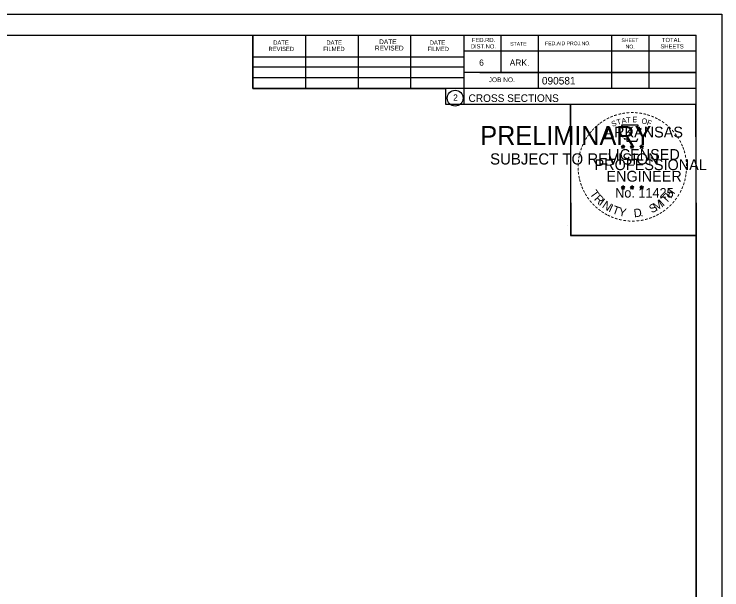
# Model space of a CAD drawing. Extents: x 1322838 to 1324533, y 339903 to 351025.
# Drawn here: x 1323735.4 to 1323866.6, y 350491.9 to 350598.6 of the extents above; entities that cross this region are included whole.
import ezdxf

# ---------------------------------------------------------------- set-up
doc = ezdxf.new("R2010")
doc.units = 0
doc.layers.add('R_No Plot', color=7, linetype='Continuous')

msp = doc.modelspace()

# ---------------------------------------------------------------- linework, layer by layer
at = {"layer": 'R_No Plot'}
for p, q in [((1323533.31, 350598.6), (1323866.65, 350598.6)), ((1323545.72, 350594.71), (1323861.9, 350594.71)), ((1323779.64, 350584.83), (1323779.64, 350594.71)), ((1323789.5, 350584.83), (1323789.5, 350594.51)), ((1323799.26, 350584.83), (1323799.26, 350594.51)), ((1323808.94, 350584.83), (1323808.94, 350594.51)), ((1323818.8, 350594.71), (1323818.8, 350581.91)), ((1323825.64, 350594.71), (1323825.64, 350587.77)), ((1323832.58, 350594.71), (1323832.58, 350584.83)), ((1323846.16, 350594.71), (1323846.16, 350584.83)), ((1323853.1, 350594.71), (1323853.1, 350584.83)), ((1323861.9, 350389.25), (1323861.9, 350594.71)), ((1323861.9, 350591.77), (1323818.8, 350591.77)), ((1323861.9, 350591.79), (1323861.9, 350591.79)), ((1323779.64, 350590.69), (1323818.8, 350590.69)), ((1323779.64, 350588.83), (1323818.8, 350588.83)), ((1323861.9, 350587.77), (1323818.8, 350587.77)), ((1323821.76, 350587.77), (1323861.9, 350587.77)), ((1323779.64, 350584.83), (1323779.64, 350586.89)), ((1323779.64, 350586.89), (1323818.8, 350586.89)), ((1323861.9, 350584.83), (1323779.64, 350584.83)), ((1323818.8, 350581.91), (1323861.9, 350581.91)), ((1323847.98, 350574.16), (1323848.33, 350574.05)), ((1323847.98, 350574.16), (1323848.23, 350574.12)), ((1323847.98, 350574.16), (1323848.22, 350574.04)), ((1323848.33, 350574.42), (1323848.29, 350574.16)), ((1323848.33, 350574.05), (1323848.33, 350574.42)), ((1323848.33, 350574.42), (1323848.38, 350574.17)), ((1323848.68, 350574.16), (1323848.33, 350574.05)), ((1323848.68, 350574.16), (1323848.39, 350574.11)), ((1323848.68, 350574.16), (1323848.47, 350574.06)), ((1323849.65, 350574.16), (1323850, 350574.05)), ((1323849.65, 350574.16), (1323849.9, 350574.12)), ((1323849.65, 350574.16), (1323849.89, 350574.04)), ((1323850, 350574.42), (1323849.96, 350574.16)), ((1323850, 350574.05), (1323850, 350574.42)), ((1323850, 350574.42), (1323850.05, 350574.17)), ((1323850.35, 350574.16), (1323850, 350574.05)), ((1323850.35, 350574.16), (1323850.06, 350574.11)), ((1323850.35, 350574.16), (1323850.14, 350574.06)), ((1323851.41, 350574.15), (1323851.76, 350574.04)), ((1323851.41, 350574.15), (1323851.67, 350574.1)), ((1323851.41, 350574.15), (1323851.65, 350574.03)), ((1323851.76, 350574.4), (1323851.72, 350574.15)), ((1323851.76, 350574.04), (1323851.76, 350574.4)), ((1323851.76, 350574.4), (1323851.81, 350574.15)), ((1323852.11, 350574.15), (1323851.76, 350574.04)), ((1323852.11, 350574.15), (1323851.82, 350574.1)), ((1323852.11, 350574.15), (1323851.91, 350574.05)), ((1323848.11, 350573.75), (1323848.33, 350574.05)), ((1323848.11, 350573.75), (1323848.24, 350574)), ((1323848.11, 350573.75), (1323848.33, 350573.97)), ((1323848.54, 350573.75), (1323848.33, 350574.05)), ((1323848.54, 350573.75), (1323848.33, 350573.97)), ((1323848.54, 350573.75), (1323848.41, 350574.04)), ((1323849.78, 350573.75), (1323850, 350574.05)), ((1323849.78, 350573.75), (1323849.91, 350574)), ((1323849.78, 350573.75), (1323850, 350573.97)), ((1323850.21, 350573.75), (1323850, 350574.05)), ((1323850.21, 350573.75), (1323850, 350573.97)), ((1323850.21, 350573.75), (1323850.08, 350574.04)), ((1323851.55, 350573.74), (1323851.76, 350574.04)), ((1323851.55, 350573.74), (1323851.67, 350573.99)), ((1323851.55, 350573.74), (1323851.76, 350573.96)), ((1323851.98, 350573.74), (1323851.76, 350574.04)), ((1323851.98, 350573.74), (1323851.76, 350573.96)), ((1323851.98, 350573.74), (1323851.84, 350574.03)), ((1323847.98, 350566.59), (1323848.33, 350566.48)), ((1323847.98, 350566.59), (1323848.23, 350566.54)), ((1323847.98, 350566.59), (1323848.21, 350566.47)), ((1323848.11, 350566.18), (1323848.33, 350566.48)), ((1323848.11, 350566.18), (1323848.24, 350566.42)), ((1323848.11, 350566.18), (1323848.32, 350566.4)), ((1323848.33, 350566.84), (1323848.28, 350566.59)), ((1323848.54, 350566.18), (1323848.32, 350566.39)), ((1323848.33, 350566.48), (1323848.33, 350566.84)), ((1323848.33, 350566.84), (1323848.37, 350566.59)), ((1323848.67, 350566.59), (1323848.33, 350566.48)), ((1323848.54, 350566.18), (1323848.33, 350566.48)), ((1323848.67, 350566.59), (1323848.39, 350566.54)), ((1323848.54, 350566.18), (1323848.4, 350566.47)), ((1323848.67, 350566.59), (1323848.47, 350566.49)), ((1323849.65, 350566.59), (1323849.99, 350566.48)), ((1323849.65, 350566.59), (1323849.9, 350566.54)), ((1323849.65, 350566.59), (1323849.88, 350566.47)), ((1323849.78, 350566.18), (1323849.99, 350566.48)), ((1323849.78, 350566.18), (1323849.9, 350566.42)), ((1323849.78, 350566.18), (1323849.99, 350566.4)), ((1323849.99, 350566.84), (1323849.95, 350566.59)), ((1323849.99, 350566.48), (1323849.99, 350566.84)), ((1323849.99, 350566.84), (1323850.04, 350566.59)), ((1323850.34, 350566.59), (1323849.99, 350566.48)), ((1323850.21, 350566.18), (1323849.99, 350566.48)), ((1323850.21, 350566.18), (1323849.99, 350566.39)), ((1323850.34, 350566.59), (1323850.06, 350566.54)), ((1323850.21, 350566.18), (1323850.07, 350566.47)), ((1323850.34, 350566.59), (1323850.14, 350566.49)), ((1323851.41, 350566.58), (1323851.76, 350566.47)), ((1323851.41, 350566.58), (1323851.67, 350566.53)), ((1323851.41, 350566.58), (1323851.65, 350566.46)), ((1323851.55, 350566.17), (1323851.76, 350566.47)), ((1323851.55, 350566.17), (1323851.67, 350566.41)), ((1323851.55, 350566.17), (1323851.76, 350566.39)), ((1323851.76, 350566.83), (1323851.72, 350566.58)), ((1323851.76, 350566.47), (1323851.76, 350566.83)), ((1323851.76, 350566.83), (1323851.81, 350566.58)), ((1323852.11, 350566.58), (1323851.76, 350566.47)), ((1323851.97, 350566.17), (1323851.76, 350566.47)), ((1323851.97, 350566.17), (1323851.76, 350566.38)), ((1323852.11, 350566.58), (1323851.82, 350566.53)), ((1323851.97, 350566.17), (1323851.84, 350566.46)), ((1323852.11, 350566.58), (1323851.9, 350566.48)), ((1323837.93, 350559.45), (1323837.93, 350559.45))]:
    msp.add_line(p, q, dxfattribs=at)
for points in [[(1323533.31, 350598.6), (1323866.65, 350598.6), (1323866.65, 350385.26), (1323533.31, 350385.26)], [(1323779.64, 350594.71), (1323779.64, 350584.83), (1323815.37, 350584.83), (1323815.37, 350581.91), (1323838.57, 350581.91), (1323838.57, 350557.57), (1323861.9, 350557.57), (1323861.9, 350389.25), (1323545.72, 350389.25), (1323545.72, 350594.71)], [(1323838.57, 350581.91), (1323861.77, 350581.91), (1323861.9, 350557.57), (1323838.69, 350557.57)]]:
    msp.add_lwpolyline(points, close=True, dxfattribs=at)
for points in [[(1323848.02, 350578.04), (1323848.29, 350577.21)], [(1323851.53, 350577.12), (1323851.67, 350577.4), (1323850.99, 350577.38), (1323851.14, 350578.04), (1323848.02, 350578.04)], [(1323848.51, 350575.62), (1323848.51, 350575.53), (1323849.08, 350575.51), (1323849.02, 350575.04), (1323850.89, 350575.04), (1323851.09, 350575.57)], [(1323848.33, 350574.42), (1323848.54, 350573.75), (1323847.98, 350574.16), (1323848.68, 350574.16), (1323848.11, 350573.75), (1323848.33, 350574.42)], [(1323850, 350574.42), (1323850.21, 350573.75), (1323849.65, 350574.16), (1323850.35, 350574.16), (1323849.78, 350573.75), (1323850, 350574.42)], [(1323851.76, 350574.4), (1323851.98, 350573.74), (1323851.41, 350574.15), (1323852.11, 350574.15), (1323851.55, 350573.74), (1323851.76, 350574.4)], [(1323848.33, 350566.84), (1323848.54, 350566.18), (1323847.98, 350566.59), (1323848.67, 350566.59), (1323848.11, 350566.18), (1323848.33, 350566.84)], [(1323849.99, 350566.84), (1323850.21, 350566.18), (1323849.65, 350566.59), (1323850.34, 350566.59), (1323849.78, 350566.18), (1323849.99, 350566.84)], [(1323851.76, 350566.83), (1323851.97, 350566.17), (1323851.41, 350566.58), (1323852.11, 350566.58), (1323851.55, 350566.17), (1323851.76, 350566.83)]]:
    msp.add_lwpolyline(points, dxfattribs=at)
for centre, radius in [((1323817.18, 350583.04), 1.47), ((1323848.33, 350574.05), 0.172), ((1323848.33, 350574.05), 0.145), ((1323848.33, 350574.05), 0.116), ((1323848.33, 350574.05), 0.0991), ((1323848.33, 350574.05), 0.0747), ((1323850, 350574.05), 0.172), ((1323850, 350574.05), 0.145), ((1323850, 350574.05), 0.116), ((1323850, 350574.05), 0.0991), ((1323850, 350574.05), 0.0747), ((1323851.76, 350574.04), 0.172), ((1323851.76, 350574.04), 0.145), ((1323851.76, 350574.04), 0.116), ((1323851.76, 350574.04), 0.0991), ((1323848.33, 350574.05), 0.0495), ((1323848.33, 350574.05), 0.0296), ((1323850, 350574.05), 0.0495), ((1323850, 350574.05), 0.0296), ((1323851.76, 350574.04), 0.0747), ((1323851.76, 350574.04), 0.0495), ((1323851.76, 350574.04), 0.0296), ((1323848.32, 350566.48), 0.172), ((1323848.32, 350566.48), 0.145), ((1323848.32, 350566.48), 0.116), ((1323848.32, 350566.48), 0.0991), ((1323848.32, 350566.48), 0.0747), ((1323848.32, 350566.48), 0.0495), ((1323848.32, 350566.48), 0.0296), ((1323849.99, 350566.48), 0.172), ((1323849.99, 350566.48), 0.145), ((1323849.99, 350566.48), 0.116), ((1323849.99, 350566.48), 0.0991), ((1323849.99, 350566.48), 0.0747), ((1323849.99, 350566.48), 0.0495), ((1323849.99, 350566.48), 0.0296), ((1323851.76, 350566.47), 0.172), ((1323851.76, 350566.47), 0.145), ((1323851.76, 350566.47), 0.116), ((1323851.76, 350566.47), 0.0991), ((1323851.76, 350566.47), 0.0747), ((1323851.76, 350566.47), 0.0495), ((1323851.76, 350566.47), 0.0296)]:
    msp.add_circle(centre, radius, dxfattribs=at)

# ---------------------------------------------------------------- texts
for s, height, rotation, p in [('DATE', 0.879, 360, (1323803.08, 350593.05)), ('FED.RD.', 0.782, 360, (1323820.28, 350593.43)), ('SHEET', 0.684, 360, (1323848.02, 350593.43)), ('TOTAL', 0.782, 360, (1323855.54, 350593.43)), ('REVISED', 0.782, 360, (1323782.56, 350591.77)), ('DATE', 0.782, 360, (1323783.44, 350592.95)), ('FILMED', 0.782, 360, (1323792.72, 350591.77)), ('DATE', 0.782, 360, (1323793.3, 350592.95)), ('REVISED', 0.879, 360, (1323802.3, 350591.87)), ('FILMED', 0.782, 360, (1323812.06, 350591.77)), ('DATE', 0.782, 360, (1323812.46, 350592.95)), ('DIST.NO.', 0.782, 360, (1323820.08, 350592.25)), ('STATE', 0.684, 360, (1323827.4, 350592.75)), ('FED.AID PROJ.NO.', 0.684, 360, (1323833.86, 350592.85)), ('NO.', 0.684, 360, (1323848.8, 350592.25)), ('SHEETS', 0.782, 360, (1323855.26, 350592.25)), ('6', 1.17, 360, (1323821.64, 350589.03)), ('ARK.', 1.172, 360, (1323827.3, 350589.03)), ('JOB NO.', 0.879, 360, (1323823.4, 350586.01)), ('090581', 1.4, 360, (1323833.27, 350585.57)), ('2', 1.17, 360, (1323816.8, 350582.56)), ('CROSS SECTIONS', 1.4, 360, (1323819.66, 350582.34)), ('-', 1.6, 28.7918, (1323845.5, 350578.58)), ('-', 1.6, 24.3072, (1323846.14, 350578.9)), ('-', 1.6, 19.1761, (1323846.77, 350579.17)), ('-', 1.6, 13.6301, (1323847.52, 350579.41)), ('A', 1, 11.2132, (1323848.12, 350578.3)), ('-', 1.6, 10.2193, (1323848.2, 350579.57)), ('T', 1, 6.0228, (1323848.97, 350578.47)), ('-', 1.6, 5.8968, (1323848.93, 350579.68)), ('-', 1.6, 0.1862, (1323849.7, 350579.75)), ('E', 1, 0.8323, (1323850.07, 350578.58)), ('-', 1.6, 357.743, (1323850.42, 350579.74)), ('-', 1.6, 352.1617, (1323851.17, 350579.68)), ('-', 1.6, 347.2049, (1323851.88, 350579.57)), ('-', 1.6, 342.3362, (1323852.52, 350579.41)), ('-', 1.6, 337.8551, (1323853.25, 350579.19)), ('-', 1.6, 334.1211, (1323853.89, 350578.92)), ('-', 1.6, 38.9507, (1323843.85, 350577.44)), ('-', 1.6, 36.2317, (1323844.33, 350577.82)), ('-', 1.6, 34.0636, (1323844.91, 350578.21)), ('S', 1, 21.594, (1323846.38, 350577.72)), ('T', 1, 16.4036, (1323847.29, 350578.05)), ('O', 1, 350.4515, (1323851.67, 350578.37)), ('F', 1, 340.0707, (1323852.63, 350578.14)), ('-', 1.6, 329.6409, (1323854.46, 350578.64)), ('-', 1.6, 325.8627, (1323855.11, 350578.28)), ('-', 1.6, 320.5297, (1323855.72, 350577.85)), ('PRELIMINARY', 3.5, 360, (1323821.85, 350574.37)), ('-', 1.6, 50.6142, (1323842.57, 350576.06)), ('-', 1.6, 48.423, (1323842.97, 350576.54)), ('-', 1.6, 42.9622, (1323843.42, 350577.02)), ('ARKANSAS', 2, 360, (1323844.87, 350575.75)), ('-', 1.6, 315.5786, (1323856.32, 350577.36)), ('-', 1.6, 309.8797, (1323856.89, 350576.81)), ('DWB', 0.01, 360, (1323822.59, 350576.22)), ('-', 1.6, 58.0706, (1323841.83, 350574.96)), ('-', 1.6, 54.2325, (1323842.15, 350575.49)), ('-', 1.6, 306.6522, (1323857.41, 350576.21)), ('-', 1.4, 303.6753, (1323857.9, 350575.64)), ('-', 1.6, 67.7743, (1323841.26, 350573.74)), ('-', 1.6, 62.8713, (1323841.52, 350574.35)), ('-', 1.6, 299.6684, (1323858.22, 350575.03)), ('-', 1.6, 294.6628, (1323858.54, 350574.42)), ('SUBJECT TO REVISION', 2.0751, 360, (1323823.66, 350570.74)), ('-', 1.6, 75.461, (1323840.84, 350572.39)), ('-', 1.6, 72.3945, (1323841.04, 350573.11)), ('LICENSED', 2, 360, (1323845.47, 350571.6)), ('DWB', 0.01, 360, (1323848.32, 350574.05)), ('DWB', 0.01, 360, (1323849.99, 350574.05)), ('DWB', 0.01, 360, (1323851.75, 350574.03)), ('-', 1.6, 290.5728, (1323858.8, 350573.85)), ('-', 1.6, 285.1233, (1323859.03, 350573.27)), ('-', 1.6, 85.1863, (1323840.63, 350570.99)), ('-', 1.6, 81.2013, (1323840.71, 350571.68)), ('PROFESSIONAL', 2, 360, (1323843.05, 350569.7)), ('-', 1.6, 280.5493, (1323859.23, 350572.52)), ('-', 1.6, 276.5962, (1323859.39, 350571.76)), ('-', 1.6, 89.0622, (1323840.61, 350570.29)), ('-', 1.6, 274.3301, (1323859.45, 350571.03)), ('-', 1.6, 269.9407, (1323859.49, 350570.4)), ('-', 1.6, 94.1959, (1323840.64, 350569.56)), ('-', 1.6, 98.9479, (1323840.72, 350568.9)), ('ENGINEER', 2, 360, (1323845.24, 350567.57)), ('-', 1.6, 260.9953, (1323859.4, 350569.08)), ('-', 1.6, 263.5172, (1323859.47, 350569.74)), ('-', 1.6, 101.7149, (1323840.85, 350568.16)), ('-', 1.6, 105.4578, (1323841.01, 350567.57)), ('-', 1.6, 255.7626, (1323859.29, 350568.4)), ('-', 1.6, 109.0874, (1323841.23, 350566.94)), ('-', 1.6, 114.0643, (1323841.48, 350566.34)), ('No. 11425', 1.757, 360, (1323846.86, 350564.62)), ('DWB', 0.01, 360, (1323848.31, 350566.47)), ('DWB', 0.01, 360, (1323849.98, 350566.47)), ('DWB', 0.01, 360, (1323851.75, 350566.46)), ('H', 1.54, 54.6088, (1323857.21, 350564.35)), ('-', 1.6, 247.8887, (1323858.88, 350567.01)), ('-', 1.6, 252.8681, (1323859.11, 350567.68)), ('-', 1.6, 115.7289, (1323841.79, 350565.72)), ('-', 1.6, 120.4471, (1323842.14, 350565.14)), ('T', 1.54, 306.0406, (1323842.08, 350565.32)), ('R', 1.54, 314.005, (1323842.85, 350564.27)), ('T', 1.54, 46.6444, (1323856.32, 350563.41)), ('-', 1.6, 239.0712, (1323858.23, 350565.63)), ('-', 1.6, 244.6197, (1323858.62, 350566.38)), ('-', 1.6, 125.8934, (1323842.55, 350564.58)), ('-', 1.6, 130.7181, (1323843.01, 350564.02)), ('I', 1.54, 321.9694, (1323843.75, 350563.34)), ('N', 1.54, 326.5002, (1323844.31, 350562.86)), ('M', 1.54, 32.6563, (1323854.47, 350562.08)), ('I', 1.54, 42.1136, (1323855.75, 350562.93)), ('-', 1.6, 231.2538, (1323857.39, 350564.41)), ('-', 1.6, 233.8452, (1323857.82, 350564.98)), ('-', 1.6, 134.2238, (1323843.53, 350563.48)), ('-', 1.6, 138.9338, (1323844.05, 350563.02)), ('-', 1.6, 144.6463, (1323844.61, 350562.61)), ('I', 1.54, 335.3603, (1323845.52, 350562.08)), ('T', 1.54, 339.8912, (1323846.18, 350561.75)), ('Y', 1.54, 347.8556, (1323847.4, 350561.31)), ('D', 1.54, 6.3969, (1323850.39, 350560.95)), ('S', 1.54, 26.9312, (1323853.63, 350561.68)), ('-', 1.6, 215.7363, (1323855.84, 350562.87)), ('-', 1.6, 221.0851, (1323856.39, 350563.34)), ('-', 1.6, 225.7653, (1323856.92, 350563.85)), ('-', 1.6, 148.0898, (1323845.17, 350562.24)), ('-', 1.6, 151.5704, (1323845.75, 350561.91)), ('-', 1.6, 154.6002, (1323846.27, 350561.67)), ('-', 1.6, 158.5612, (1323846.89, 350561.41)), ('.', 1.54, 13.7642, (1323851.58, 350561.07)), ('-', 1.6, 200.7184, (1323853.51, 350561.54)), ('-', 1.6, 204.2516, (1323854.13, 350561.81)), ('-', 1.6, 207.3568, (1323854.75, 350562.13)), ('-', 1.6, 212.2491, (1323855.31, 350562.48)), ('-', 1.6, 162.7983, (1323847.58, 350561.2)), ('-', 1.6, 167.5555, (1323848.29, 350561.04)), ('-', 1.6, 173.1155, (1323849.07, 350560.93)), ('-', 1.6, 176.5183, (1323849.81, 350560.87)), ('-', 1.6, 181.5918, (1323850.56, 350560.89)), ('-', 1.6, 185.8167, (1323851.37, 350560.97)), ('-', 1.6, 191.2858, (1323852.1, 350561.1)), ('-', 1.6, 195.4743, (1323852.83, 350561.3))]:
    msp.add_text(s, height=height, rotation=rotation, dxfattribs=at).set_placement(p)

doc.saveas('drawing.dxf')
